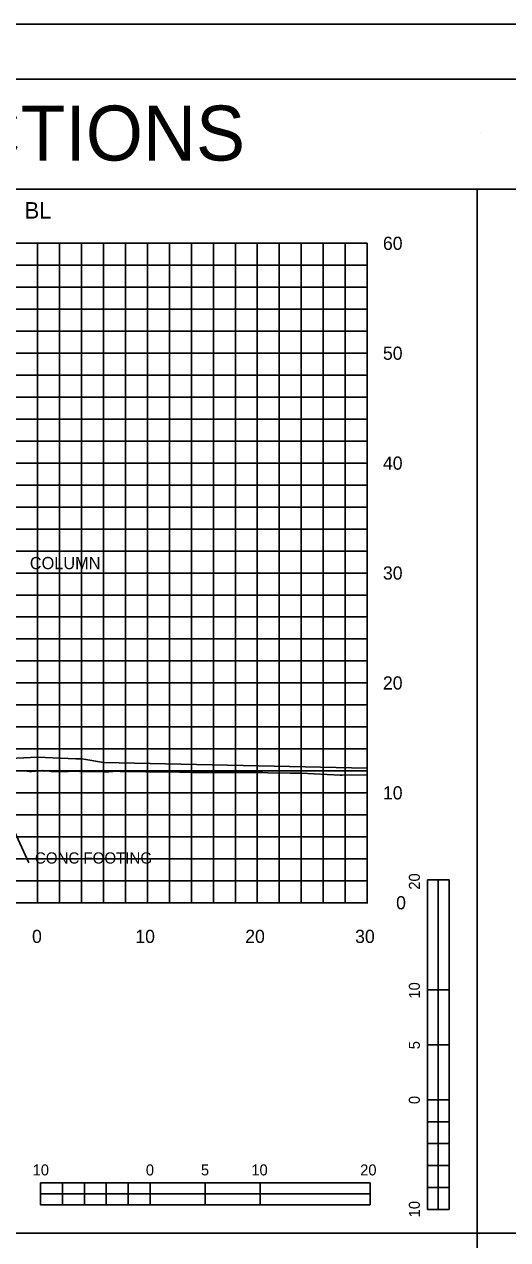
# Model space of a CAD drawing. Extents: x 2193008 to 2198143, y 1236112 to 1237864.
# Drawn here: x 2196363.5 to 2196407.5, y 1237227.5 to 1237338 of the extents above; entities that cross this region are included whole.
import ezdxf

# ---------------------------------------------------------------- set-up
doc = ezdxf.new("R2010")
doc.units = 0
for name, color, linetype in [('3', 7, 'Continuous'), ('31', 7, 'Continuous'), ('60', 7, 'Continuous'), ('ANNO-SHT', 7, 'Continuous'), ('DRAINAGE', 7, 'Continuous'), ('Level 1', 7, 'Continuous'), ('Level 55', 7, 'Continuous'), ('LIMT-CSLINE', 7, 'Continuous'), ('M-ROADS', 7, 'Continuous'), ('SHT-BNDRY', 7, 'Continuous')]:
    doc.layers.add(name, color=color, linetype=linetype)

# ---------------------------------------------------------------- blocks, each defined once
blk = doc.blocks.new('SC47208')
at = {"layer": 'Level 1'}
blk.add_line((0, 0), (0, 0), dxfattribs=at)

msp = doc.modelspace()

# ---------------------------------------------------------------- linework, layer by layer
msp.add_lwpolyline([(2196254.71, 1237133.05), (2196554.71, 1237133.05), (2196554.71, 1237323.05), (2196254.71, 1237323.05)], close=True)
at = {"layer": '3'}
for p, q in [((2196404.71, 1237228.05), (2196404.71, 1237323.05)), ((2196363.91, 1237261.74), (2196361.48, 1237267.05)), ((2196404.71, 1237133.05), (2196404.71, 1237228.05))]:
    msp.add_line(p, q, dxfattribs=at)
at = {"layer": '60'}
for p, q in [((2196394.71, 1237258.11), (2196394.71, 1237318.11)), ((2196394.71, 1237258.11), (2196264.71, 1237258.11)), ((2196364.71, 1237258.05), (2196364.71, 1237258.11)), ((2196374.71, 1237258.05), (2196374.71, 1237258.11)), ((2196384.71, 1237258.05), (2196384.71, 1237258.11)), ((2196394.71, 1237258.05), (2196394.71, 1237258.11))]:
    msp.add_line(p, q, dxfattribs=at)
for points in [[(2196364.71, 1237271.35), (2196352.21, 1237270.76), (2196351.81, 1237270.76), (2196351.71, 1237270.76), (2196351.31, 1237270.69), (2196349.71, 1237270.42)], [(2196364.71, 1237271.35), (2196368.21, 1237271.21), (2196368.61, 1237271.21), (2196368.71, 1237271.21), (2196369.11, 1237271.15), (2196370.71, 1237270.87)], [(2196394.71, 1237270.35), (2196370.71, 1237270.87)]]:
    msp.add_lwpolyline(points, dxfattribs=at)
at = {"layer": 'Level 1'}
for p, q in [((2196400.18, 1237260.19), (2196400.18, 1237230.19)), ((2196402.18, 1237260.19), (2196400.18, 1237260.19)), ((2196402.18, 1237260.19), (2196402.18, 1237250.19)), ((2196402.18, 1237260.19), (2196402.18, 1237230.19)), ((2196401.18, 1237250.19), (2196400.18, 1237250.19)), ((2196402.18, 1237250.19), (2196400.18, 1237250.19)), ((2196401.18, 1237250.19), (2196401.18, 1237245.19)), ((2196402.18, 1237245.19), (2196400.18, 1237245.19)), ((2196402.18, 1237245.19), (2196401.18, 1237245.19)), ((2196402.18, 1237245.19), (2196402.18, 1237240.19)), ((2196401.18, 1237240.19), (2196400.18, 1237240.19)), ((2196402.18, 1237240.19), (2196400.18, 1237240.19)), ((2196401.18, 1237240.19), (2196401.18, 1237238.19)), ((2196402.18, 1237238.19), (2196401.18, 1237238.19)), ((2196402.18, 1237238.19), (2196402.18, 1237236.19)), ((2196401.18, 1237236.19), (2196400.18, 1237236.19)), ((2196401.18, 1237236.19), (2196401.18, 1237234.19)), ((2196402.18, 1237234.19), (2196401.18, 1237234.19)), ((2196402.18, 1237234.19), (2196402.18, 1237232.19)), ((2196394.97, 1237232.63), (2196364.97, 1237232.63)), ((2196364.97, 1237230.63), (2196364.97, 1237232.63)), ((2196366.97, 1237231.63), (2196364.97, 1237231.63)), ((2196366.97, 1237231.63), (2196366.97, 1237232.63)), ((2196368.97, 1237230.63), (2196368.97, 1237231.63)), ((2196370.97, 1237231.63), (2196368.97, 1237231.63)), ((2196370.97, 1237231.63), (2196370.97, 1237232.63)), ((2196372.97, 1237230.63), (2196372.97, 1237231.63)), ((2196374.97, 1237231.63), (2196372.97, 1237231.63)), ((2196374.97, 1237231.63), (2196374.97, 1237232.63)), ((2196374.97, 1237230.63), (2196374.97, 1237232.63)), ((2196379.97, 1237230.63), (2196379.97, 1237232.63)), ((2196379.97, 1237230.63), (2196379.97, 1237231.63)), ((2196384.97, 1237231.63), (2196379.97, 1237231.63)), ((2196384.97, 1237231.63), (2196384.97, 1237232.63)), ((2196384.97, 1237230.63), (2196384.97, 1237232.63)), ((2196394.97, 1237230.63), (2196394.97, 1237232.63)), ((2196401.18, 1237232.19), (2196400.18, 1237232.19)), ((2196401.18, 1237232.19), (2196401.18, 1237230.19)), ((2196394.97, 1237230.63), (2196364.97, 1237230.63)), ((2196368.97, 1237230.63), (2196366.97, 1237230.63)), ((2196372.97, 1237230.63), (2196370.97, 1237230.63)), ((2196379.97, 1237230.63), (2196374.97, 1237230.63)), ((2196394.97, 1237230.63), (2196384.97, 1237230.63)), ((2196402.18, 1237230.19), (2196400.18, 1237230.19)), ((2196254.71, 1237228.05), (2196554.71, 1237228.05))]:
    msp.add_line(p, q, dxfattribs=at)
for points in [[(2196401.18, 1237250.19), (2196401.18, 1237260.19), (2196402.18, 1237260.19), (2196402.18, 1237250.19)], [(2196400.18, 1237245.19), (2196400.18, 1237250.19), (2196401.18, 1237250.19), (2196401.18, 1237245.19)], [(2196401.18, 1237240.19), (2196401.18, 1237245.19), (2196402.18, 1237245.19), (2196402.18, 1237240.19)], [(2196400.18, 1237238.19), (2196400.18, 1237240.19), (2196401.18, 1237240.19), (2196401.18, 1237238.19)], [(2196401.18, 1237236.19), (2196401.18, 1237238.19), (2196402.18, 1237238.19), (2196402.18, 1237236.19)], [(2196400.18, 1237234.19), (2196400.18, 1237236.19), (2196401.18, 1237236.19), (2196401.18, 1237234.19)], [(2196401.18, 1237232.19), (2196401.18, 1237234.19), (2196402.18, 1237234.19), (2196402.18, 1237232.19)], [(2196364.97, 1237232.63), (2196366.97, 1237232.63), (2196366.97, 1237231.63), (2196364.97, 1237231.63)], [(2196366.97, 1237231.63), (2196368.97, 1237231.63), (2196368.97, 1237230.63), (2196366.97, 1237230.63)], [(2196368.97, 1237232.63), (2196370.97, 1237232.63), (2196370.97, 1237231.63), (2196368.97, 1237231.63)], [(2196370.97, 1237231.63), (2196372.97, 1237231.63), (2196372.97, 1237230.63), (2196370.97, 1237230.63)], [(2196372.97, 1237232.63), (2196374.97, 1237232.63), (2196374.97, 1237231.63), (2196372.97, 1237231.63)], [(2196374.97, 1237231.63), (2196379.97, 1237231.63), (2196379.97, 1237230.63), (2196374.97, 1237230.63)], [(2196379.97, 1237232.63), (2196384.97, 1237232.63), (2196384.97, 1237231.63), (2196379.97, 1237231.63)], [(2196384.97, 1237231.63), (2196394.97, 1237231.63), (2196394.97, 1237230.63), (2196384.97, 1237230.63)], [(2196400.18, 1237230.19), (2196400.18, 1237232.19), (2196401.18, 1237232.19), (2196401.18, 1237230.19)]]:
    msp.add_lwpolyline(points, close=True, dxfattribs=at)
at = {"layer": 'M-ROADS'}
for p, q in [((2196394.71, 1237318.11), (2196264.71, 1237318.11)), ((2196364.71, 1237258.11), (2196364.71, 1237318.11)), ((2196366.71, 1237258.11), (2196366.71, 1237318.11)), ((2196368.71, 1237258.11), (2196368.71, 1237318.11)), ((2196370.71, 1237258.11), (2196370.71, 1237318.11)), ((2196372.71, 1237258.11), (2196372.71, 1237318.11)), ((2196374.71, 1237258.11), (2196374.71, 1237318.11)), ((2196376.71, 1237258.11), (2196376.71, 1237318.11)), ((2196378.71, 1237258.11), (2196378.71, 1237318.11)), ((2196380.71, 1237258.11), (2196380.71, 1237318.11)), ((2196382.71, 1237258.11), (2196382.71, 1237318.11)), ((2196384.71, 1237258.11), (2196384.71, 1237318.11)), ((2196386.71, 1237258.11), (2196386.71, 1237318.11)), ((2196388.71, 1237258.11), (2196388.71, 1237318.11)), ((2196390.71, 1237258.11), (2196390.71, 1237318.11)), ((2196392.71, 1237258.11), (2196392.71, 1237318.11)), ((2196394.71, 1237316.11), (2196264.71, 1237316.11)), ((2196394.71, 1237314.11), (2196264.71, 1237314.11)), ((2196394.71, 1237312.11), (2196264.71, 1237312.11)), ((2196394.71, 1237310.11), (2196264.71, 1237310.11)), ((2196394.71, 1237308.11), (2196264.71, 1237308.11)), ((2196394.71, 1237306.11), (2196264.71, 1237306.11)), ((2196394.71, 1237304.11), (2196264.71, 1237304.11)), ((2196394.71, 1237302.11), (2196264.71, 1237302.11)), ((2196394.71, 1237300.11), (2196264.71, 1237300.11)), ((2196394.71, 1237298.11), (2196264.71, 1237298.11)), ((2196394.71, 1237296.11), (2196264.71, 1237296.11)), ((2196394.71, 1237294.11), (2196264.71, 1237294.11)), ((2196394.71, 1237292.11), (2196264.71, 1237292.11)), ((2196394.71, 1237290.11), (2196264.71, 1237290.11)), ((2196394.71, 1237288.11), (2196264.71, 1237288.11)), ((2196394.71, 1237286.11), (2196264.71, 1237286.11)), ((2196394.71, 1237284.11), (2196264.71, 1237284.11)), ((2196394.71, 1237282.11), (2196264.71, 1237282.11)), ((2196394.71, 1237280.11), (2196264.71, 1237280.11)), ((2196394.71, 1237278.11), (2196264.71, 1237278.11)), ((2196394.71, 1237276.11), (2196264.71, 1237276.11)), ((2196394.71, 1237274.11), (2196264.71, 1237274.11)), ((2196394.71, 1237272.11), (2196264.71, 1237272.11)), ((2196394.71, 1237270.11), (2196264.71, 1237270.11)), ((2196394.71, 1237268.11), (2196264.71, 1237268.11)), ((2196394.71, 1237266.11), (2196264.71, 1237266.11)), ((2196394.71, 1237264.11), (2196264.71, 1237264.11)), ((2196394.71, 1237262.11), (2196264.71, 1237262.11)), ((2196394.71, 1237260.11), (2196264.71, 1237260.11)), ((2196394.71, 1237258.11), (2196264.71, 1237258.11))]:
    msp.add_line(p, q, dxfattribs=at)
msp.add_lwpolyline([(2196229.71, 1237118.04), (2196569.71, 1237118.04), (2196569.71, 1237338.04), (2196229.71, 1237338.04)], close=True, dxfattribs=at)
msp.add_lwpolyline([(2196363.16, 1237270.1), (2196363.51, 1237270.1), (2196363.95, 1237270.05), (2196364.19, 1237270.06), (2196365.17, 1237270.13), (2196365.31, 1237270.08), (2196365.64, 1237270.1), (2196365.96, 1237270.05), (2196366.58, 1237270.05), (2196366.69, 1237270.04), (2196367.3, 1237270.06), (2196367.53, 1237270.06), (2196367.72, 1237270.07), (2196368.54, 1237270.06), (2196369.12, 1237270.06), (2196369.18, 1237270.06), (2196369.51, 1237270.06), (2196370.69, 1237270.03), (2196371.19, 1237270.01), (2196371.56, 1237270.05), (2196371.68, 1237270.08), (2196372.22, 1237270.06), (2196372.49, 1237270.06), (2196374.58, 1237270.03), (2196377.62, 1237269.99), (2196378.66, 1237269.97), (2196380.22, 1237269.95), (2196381.29, 1237269.96), (2196382.63, 1237269.96), (2196382.72, 1237269.95), (2196383.39, 1237269.96), (2196384.56, 1237269.95), (2196385.17, 1237269.96), (2196385.66, 1237269.94), (2196387.69, 1237269.89), (2196388.7, 1237269.89), (2196392.25, 1237269.72), (2196392.31, 1237269.72), (2196392.42, 1237269.72), (2196394.43, 1237269.75), (2196394.71, 1237269.72)], dxfattribs=at)
at = {"layer": 'SHT-BNDRY'}
msp.add_lwpolyline([(2196242.21, 1237123.04), (2196564.71, 1237123.04), (2196564.71, 1237333.04), (2196242.21, 1237333.04)], close=True, dxfattribs=at)

# ---------------------------------------------------------------- block references
at = {"layer": 'DRAINAGE', "xscale": 0.20000000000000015, "yscale": 0.20000000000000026, "rotation": -116.41666666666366}
msp.add_blockref('SC47208', (2196405.03, 1237328.23), dxfattribs=at)
msp.add_blockref('SC47208', (2196405.03, 1237328.23), dxfattribs=at)

# ---------------------------------------------------------------- texts
at = {"layer": '31'}
for s, p in [('60', (2196396.14, 1237317.51)), ('50', (2196396.14, 1237307.51)), ('40', (2196396.14, 1237297.51)), ('30', (2196396.14, 1237287.51)), ('20', (2196396.14, 1237277.51)), ('10', (2196396.14, 1237267.51)), ('0', (2196397.34, 1237257.51))]:
    msp.add_text(s, height=1.2, dxfattribs=at).set_placement(p)
at = {"layer": '60'}
msp.add_text('BL', height=1.5, dxfattribs=at).set_placement((2196363.53, 1237320.36))
at = {"layer": 'ANNO-SHT'}
msp.add_text('              SIGN CROSS SECTIONS               ', height=4.9995, rotation=360, dxfattribs=at).set_placement((2196279.58, 1237325.64))
at = {"layer": 'Level 1'}
for s, height, rotation, p in [('20', 0.999, 90.0572, (2196399.5, 1237259.3)), ('10', 0.999, 90.0572, (2196399.5, 1237249.39)), ('5', 1, 90.0572, (2196399.5, 1237244.78)), ('0', 1, 90.0572, (2196399.5, 1237239.79)), ('10', 0.999, 0.0572, (2196364.27, 1237233.3)), ('0', 1, 0.0572, (2196374.57, 1237233.3)), ('5', 0.999, 0.0572, (2196379.58, 1237233.3)), ('10', 0.999, 0.0572, (2196384.17, 1237233.3)), ('20', 0.999, 0.0572, (2196394.07, 1237233.3)), ('10', 0.999, 90.0572, (2196399.5, 1237229.49))]:
    msp.add_text(s, height=height, rotation=rotation, dxfattribs=at).set_placement(p)
at = {"layer": 'Level 55'}
for s, height, p in [('COLUMN', 1.11, (2196364.01, 1237288.46)), ('CONC FOOTING', 1.0246, (2196364.48, 1237261.67))]:
    msp.add_text(s, height=height, dxfattribs=at).set_placement(p)
at = {"layer": 'LIMT-CSLINE'}
for s, p in [('0', (2196364.21, 1237254.45)), ('10', (2196373.61, 1237254.45)), ('20', (2196383.61, 1237254.45)), ('30', (2196393.61, 1237254.45))]:
    msp.add_text(s, height=1.2, dxfattribs=at).set_placement(p)

doc.saveas('drawing.dxf')
